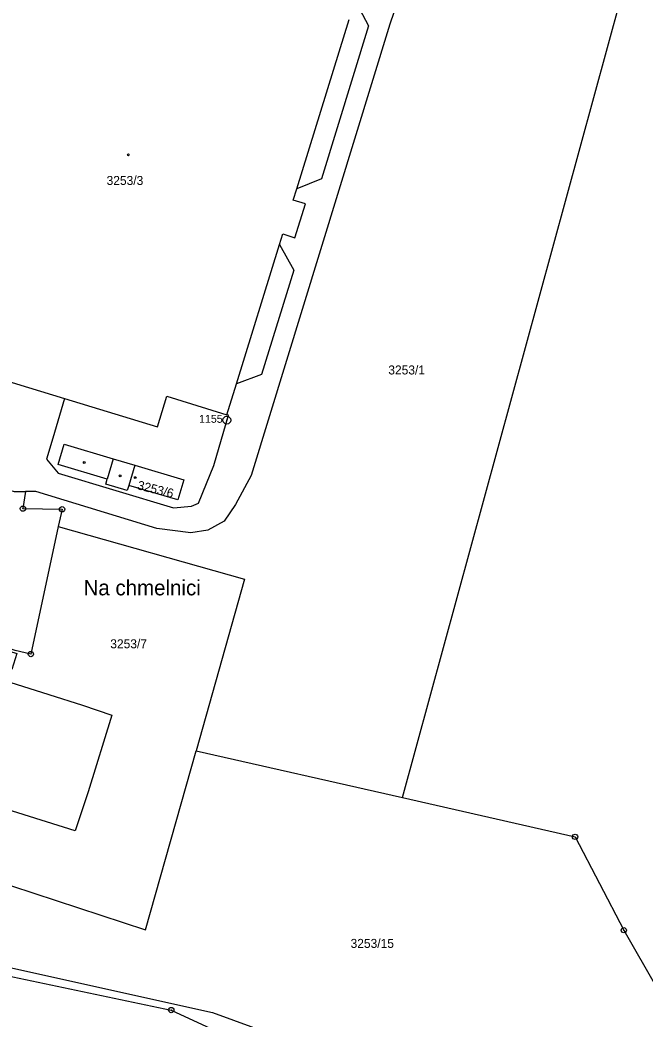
# Model space of a CAD drawing. Extents: x -733394 to -722299, y -1082822 to -1075049.
# Drawn here: x -727923 to -727804.6, y -1079876.8 to -1079687.4 of the extents above; entities that cross this region are included whole.
import ezdxf

# ---------------------------------------------------------------- set-up
doc = ezdxf.new("R2010")
doc.units = 0
for name, color, linetype in [('Hranice parcel', 7, 'Continuous'), ('Parcelní čísla', 7, 'Continuous'), ('Pop  PČ popisy', 7, 'Continuous'), ('Vnitřní kresba', 7, 'Continuous'), ('Značky bodu BP', 7, 'Continuous'), ('Značky budov', 7, 'Continuous')]:
    doc.layers.add(name, color=color, linetype=linetype)

msp = doc.modelspace()

# ---------------------------------------------------------------- linework, layer by layer
at = {"layer": 'Hranice parcel'}
for p, q in [((-727850.51, -1079834.68), (-727808.53, -1079681.18)), ((-727889.6, -1079825.8), (-727850.51, -1079834.68))]:
    msp.add_line(p, q, dxfattribs=at)
for points in [[(-727846.35, -1079669.03), (-727852.89, -1079688.19), (-727879.17, -1079773.66), (-727882.13, -1079779.17), (-727884.31, -1079782.3), (-727887.4, -1079784.05), (-727890.61, -1079784.52), (-727897.06, -1079783.69), (-727919.97, -1079776.74), (-727921.9, -1079776.73)], [(-727931.33, -1079753.97), (-727914.51, -1079759.1), (-727896.92, -1079764.46), (-727895.12, -1079758.67), (-727893.31, -1079759.22), (-727883.77, -1079762.17), (-727881.97, -1079756.33), (-727873.81, -1079729.95), (-727873.19, -1079727.94), (-727870.88, -1079728.66), (-727868.87, -1079722.26), (-727871.21, -1079721.54), (-727870.55, -1079719.39), (-727862.52, -1079693.43), (-727860.63, -1079687.31)], [(-727958.59, -1079766.44), (-727924.04, -1079776.71), (-727921.9, -1079776.73)], [(-727914.59, -1079767.78), (-727905.29, -1079770.53), (-727901.22, -1079771.73), (-727891.92, -1079774.48), (-727893.06, -1079778.31), (-727902.35, -1079775.57), (-727902.64, -1079776.52), (-727906.71, -1079775.32), (-727906.43, -1079774.36), (-727915.72, -1079771.61), (-727914.59, -1079767.78)], [(-727921.9, -1079776.73), (-727922.41, -1079779.96), (-727915, -1079780.08), (-727915.71, -1079783.37)], [(-727915.71, -1079783.37), (-727920.9, -1079807.5), (-727923.89, -1079806.83), (-727963.18, -1079794.13)], [(-727915.71, -1079783.37), (-727880.43, -1079793.33), (-727889.6, -1079825.8)], [(-727911.14, -1079817.16), (-727905.55, -1079819.04), (-727910.06, -1079833.6), (-727912.54, -1079840.99), (-727929.86, -1079835.52), (-727930.78, -1079838.45), (-727954.62, -1079830.89), (-727953.68, -1079827.97), (-727965.63, -1079824.23), (-727958.68, -1079802.13), (-727946.84, -1079805.87), (-727939.94, -1079808.05), (-727939.18, -1079805.75), (-727957.67, -1079799.88), (-727956.71, -1079796.85), (-727923.55, -1079807.36), (-727924.5, -1079810.41), (-727929, -1079808.98), (-727929.74, -1079811.28), (-727917.52, -1079815.14), (-727911.14, -1079817.16)], [(-727975.37, -1079834.72), (-727899.16, -1079859.69), (-727889.6, -1079825.8)], [(-727850.51, -1079834.68), (-727817.83, -1079842.11), (-727808.6, -1079859.79), (-727795.85, -1079882.09), (-727791.49, -1079888.51), (-727785.77, -1079892.71)], [(-727981.71, -1079861.11), (-727958.14, -1079860.46), (-727941.29, -1079860.82), (-727928.93, -1079865.96), (-727886.53, -1079875.4), (-727864.01, -1079883.6)], [(-727953.25, -1079865.53), (-727943.56, -1079864.59), (-727894.31, -1079874.91), (-727873.68, -1079884.46), (-727864.7, -1079886.28)]]:
    msp.add_lwpolyline(points, dxfattribs=at)
at = {"layer": 'Vnitřní kresba'}
for p, q in [((-727864.65, -1079673.8), (-727856.95, -1079688.51)), ((-727856.95, -1079688.51), (-727865.85, -1079717.51)), ((-727865.85, -1079717.51), (-727870.55, -1079719.39)), ((-727873.81, -1079729.95), (-727871.09, -1079734.81)), ((-727871.09, -1079734.81), (-727877.25, -1079754.56)), ((-727877.25, -1079754.56), (-727881.97, -1079756.33)), ((-727914.51, -1079759.1), (-727916.75, -1079766.62)), ((-727886.26, -1079771.81), (-727883.49, -1079762.26)), ((-727883.49, -1079762.26), (-727883.77, -1079762.17)), ((-727916.75, -1079766.62), (-727917.94, -1079770.62)), ((-727917.94, -1079770.62), (-727915.71, -1079773.26)), ((-727905.29, -1079770.53), (-727906.43, -1079774.36)), ((-727901.22, -1079771.73), (-727902.35, -1079775.57)), ((-727915.71, -1079773.26), (-727893.89, -1079779.8)), ((-727887.66, -1079775.22), (-727886.26, -1079771.81)), ((-727889.18, -1079778.9), (-727887.66, -1079775.22)), ((-727890.48, -1079779.52), (-727889.18, -1079778.9)), ((-727893.89, -1079779.8), (-727890.48, -1079779.52))]:
    msp.add_line(p, q, dxfattribs=at)
at = {"layer": 'Značky bodu BP'}
for centre, radius in [((-727883.79, -1079763.2), 0.75), ((-727883.79, -1079763.2), 0.03), ((-727922.41, -1079779.96), 0.5), ((-727922.41, -1079779.96), 0.0303), ((-727915, -1079780.08), 0.5), ((-727915, -1079780.08), 0.0303), ((-727920.9, -1079807.5), 0.5), ((-727920.9, -1079807.5), 0.0303), ((-727817.83, -1079842.11), 0.5), ((-727817.83, -1079842.11), 0.0303), ((-727808.6, -1079859.79), 0.5), ((-727808.6, -1079859.79), 0.0303), ((-727894.31, -1079874.91), 0.5), ((-727894.31, -1079874.91), 0.0303)]:
    msp.add_circle(centre, radius, dxfattribs=at)
at = {"layer": 'Značky budov'}
for centre in [(-727902.44, -1079712.97), (-727910.78, -1079771.23), (-727904.01, -1079773.73), (-727901.12, -1079774.08)]:
    msp.add_circle(centre, 0.175, dxfattribs=at)

# ---------------------------------------------------------------- texts
at = {"layer": 'Parcelní čísla'}
for s, p in [('3253/3', (-727906.56, -1079718.66)), ('3253/1', (-727853.2, -1079754.55)), ('3253/7', (-727905.86, -1079806.4)), ('3253/15', (-727860.35, -1079863.14))]:
    msp.add_text(s, height=1.7, dxfattribs=at).set_placement(p)
msp.add_text('3253/6', height=1.7, rotation=346, dxfattribs=at).set_placement((-727900.85, -1079776.27))
at = {"layer": 'Pop  PČ popisy'}
msp.add_text('Na chmelnici', height=2.9, dxfattribs=at).set_placement((-727910.92, -1079796.38))
at = {"layer": 'Značky bodu BP'}
msp.add_text('1155', height=1.5, dxfattribs=at).set_placement((-727889.04, -1079763.7))

doc.saveas('drawing.dxf')
